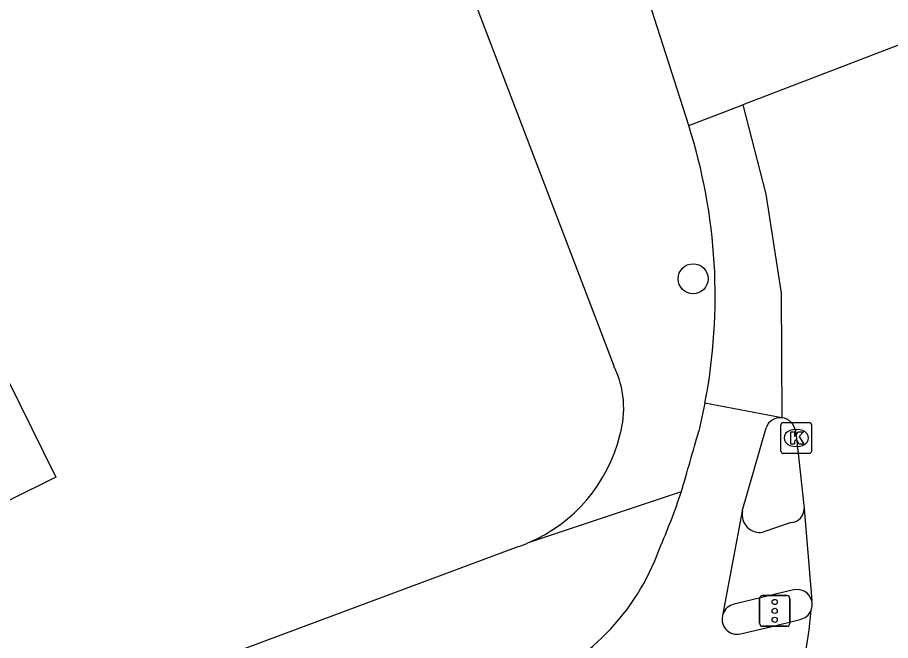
# Model space of a CAD drawing. Extents: x 161087 to 161922, y 382574 to 383873.
# Drawn here: x 161760.52 to 161788.96, y 382600.01 to 382620.31 of the extents above; entities that cross this region are included whole.
import ezdxf

# ---------------------------------------------------------------- set-up
doc = ezdxf.new("R2010")
doc.units = 0
for name, color, linetype in [('IMGEO_Boom', 7, 'Continuous'), ('IMGEO_Fietspad_open', 7, 'Continuous'), ('IMGEO_Kolk', 7, 'Continuous'), ('IMGEO_Pand', 7, 'Continuous'), ('IMGEO_Rijbaan_lokaal_gesloten', 7, 'Continuous'), ('IMGEO_Rijbaan_lokaal_open', 7, 'Continuous'), ('IMGEO_Verkeersregelinstallatiepaal', 7, 'Continuous'), ('IMGEO_Voetpad_open', 7, 'Continuous')]:
    doc.layers.add(name, color=color, linetype=linetype)

msp = doc.modelspace()

# ---------------------------------------------------------------- linework, layer by layer
at = {"layer": 'IMGEO_Boom'}
msp.add_circle((161782.53, 382611.798), 0.489, dxfattribs=at)
at = {"layer": 'IMGEO_Fietspad_open'}
for points in [[(161782.915, 382607.748), (161782.714, 382606.834)], [(161784.133, 382604.223), (161784.908, 382606.944)], [(161784.133, 382604.223), (161783.502, 382600.883)], [(161784.075, 382600.227), (161785.056, 382600.462), (161786.014, 382600.699)]]:
    msp.add_lwpolyline(points, dxfattribs=at)
for centre, radius, start, end in [((161785.373, 382606.779), 0.493, 84.0077, 160.4015), ((161615.538, 382653.933), 173.684, 343.58998, 344.2656), ((161759.908, 382612.314), 23.454, 336.5931, 341.484), ((161774.352, 382605.526), 7.517, 290.4733, 340.3448), ((161783.968, 382600.712), 0.497, 159.8851, 282.3878), ((161785.917, 382601.181), 0.491, 281.3532, 338.0378)]:
    msp.add_arc(centre, radius, start, end, dxfattribs=at)
at = {"layer": 'IMGEO_Kolk'}
for p, q in [((161785.391, 382606.185), (161785.391, 382607.037)), ((161785.466, 382607.111), (161786.318, 382607.111)), ((161785.879, 382606.891), (161785.904, 382606.891)), ((161786.392, 382607.037), (161786.392, 382606.185)), ((161785.902, 382606.331), (161785.877, 382606.331)), ((161786.318, 382606.111), (161785.466, 382606.111))]:
    msp.add_line(p, q, dxfattribs=at)
for points in [[(161785.391, 382606.185), (161785.391, 382607.037)], [(161785.466, 382607.111), (161786.318, 382607.111)], [(161786.392, 382607.037), (161786.392, 382606.185)], [(161785.712, 382606.811), (161785.835, 382606.811), (161785.835, 382606.66), (161785.965, 382606.811), (161786.129, 382606.811), (161785.983, 382606.66), (161786.136, 382606.411), (161785.984, 382606.411), (161785.899, 382606.575), (161785.835, 382606.508), (161785.835, 382606.411), (161785.712, 382606.411), (161785.712, 382606.811)], [(161786.318, 382606.111), (161785.466, 382606.111)]]:
    msp.add_lwpolyline(points, dxfattribs=at)
for centre, start, end in [((161785.468, 382607.035), 91.552, 178.448), ((161785.468, 382607.035), 91.552, 178.448), ((161786.316, 382607.035), 1.552, 88.448), ((161786.316, 382607.035), 1.552, 88.448), ((161785.468, 382606.187), 181.552, 268.448), ((161785.468, 382606.187), 181.552, 268.448), ((161786.316, 382606.187), 271.552, 358.448), ((161786.316, 382606.187), 271.552, 358.448)]:
    msp.add_arc(centre, 0.0765, start, end, dxfattribs=at)
for centre, major_axis, ratio, start_param, end_param in [((161785.878, 382606.611), (-0.387, 0.002), 0.722429, 4.712389, 7.853982), ((161785.903, 382606.611), (-0.39, 0.002), 0.717154, 1.570796, 4.712389)]:
    msp.add_ellipse(centre, major_axis=major_axis, ratio=ratio, start_param=start_param, end_param=end_param, dxfattribs=at)
at = {"layer": 'IMGEO_Pand'}
msp.add_lwpolyline([(161741.395, 382614.568), (161749.649, 382618.648), (161751.856, 382614.185), (161756.305, 382616.384), (161761.767, 382605.333), (161757.071, 382603.011), (161759.192, 382598.72), (161751.281, 382594.809), (161749.074, 382599.273), (161750.875, 382600.162), (161748.761, 382604.439), (161747.87, 382606.439), (161745.738, 382610.752), (161743.764, 382609.776), (161741.395, 382614.568)], dxfattribs=at)
at = {"layer": 'IMGEO_Rijbaan_lokaal_gesloten'}
for points in [[(161789.698, 382619.59), (161784.148, 382617.467)], [(161782.385, 382616.793), (161784.148, 382617.467)], [(161784.148, 382617.467), (161784.902, 382614.558), (161785.395, 382611.327), (161785.424, 382607.269)], [(161785.424, 382607.269), (161782.915, 382607.748)], [(161785.861, 382606.836), (161785.894, 382606.61), (161786.148, 382604.318)], [(161786.148, 382604.318), (161786.393, 382601.308)]]:
    msp.add_lwpolyline(points, dxfattribs=at)
for centre, radius, start, end in [((161764.898, 382611.23), 18.351, 349.0609, 17.646), ((161785.373, 382606.78), 0.491, 6.5081, 84.0188), ((161785.912, 382601.183), 0.497, 338.0586, 14.5823), ((161774.208, 382601.9), 12.198, 339.7292, 355.7541)]:
    msp.add_arc(centre, radius, start, end, dxfattribs=at)
at = {"layer": 'IMGEO_Rijbaan_lokaal_open'}
msp.add_lwpolyline([(161782.385, 382616.793), (161781.084, 382620.847), (161780.708, 382622.027), (161777.991, 382630.156), (161776.597, 382634.118)], dxfattribs=at)
at = {"layer": 'IMGEO_Verkeersregelinstallatiepaal'}
for p, q in [((161784.793, 382601.478), (161785.583, 382601.478)), ((161785.583, 382601.478), (161784.793, 382601.478)), ((161784.693, 382600.578), (161784.693, 382601.378)), ((161784.693, 382601.378), (161784.693, 382600.578)), ((161785.683, 382601.378), (161785.683, 382600.578)), ((161785.683, 382600.578), (161785.683, 382601.378)), ((161785.583, 382600.478), (161784.793, 382600.478)), ((161784.793, 382600.478), (161785.583, 382600.478))]:
    msp.add_line(p, q, dxfattribs=at)
for centre in [(161785.188, 382601.268), (161785.188, 382600.978), (161785.188, 382600.688)]:
    msp.add_circle(centre, 0.085, dxfattribs=at)
for centre, start, end in [((161784.793, 382601.378), 90, 180), ((161784.793, 382601.378), 90, 180), ((161785.583, 382601.378), 0, 90), ((161785.583, 382601.378), 360, 90), ((161784.793, 382600.578), 180, 270), ((161784.793, 382600.578), 180, 270), ((161785.583, 382600.578), 270, 0), ((161785.583, 382600.578), 270, 0)]:
    msp.add_arc(centre, 0.1, start, end, dxfattribs=at)
at = {"layer": 'IMGEO_Voetpad_open'}
for points in [[(161779.952, 382608.946), (161767.176, 382642.388), (161760.971, 382658.101)], [(161777.168, 382603.202), (161782.147, 382604.866)], [(161785.728, 382603.854), (161784.799, 382603.538)], [(161728.057, 382587.75), (161732.732, 382588.753), (161750.068, 382593.111), (161776.833, 382603.073)], [(161785.797, 382601.66), (161783.862, 382601.198)]]:
    msp.add_lwpolyline(points, dxfattribs=at)
for centre, radius, start, end in [((161777.152, 382607.576), 3.117, 343.6408, 26.0721), ((161775.153, 382607.93), 5.14, 293.0793, 346.127), ((161785.685, 382604.315), 0.463, 275.3297, 0.3693), ((161784.71, 382604.117), 0.586, 169.6134, 278.7751), ((161774.986, 382608.37), 5.61, 289.227, 292.8939), ((161785.916, 382601.181), 0.494, 14.9135, 103.954), ((161783.969, 382600.713), 0.497, 102.4198, 159.9521)]:
    msp.add_arc(centre, radius, start, end, dxfattribs=at)

doc.saveas('drawing.dxf')
